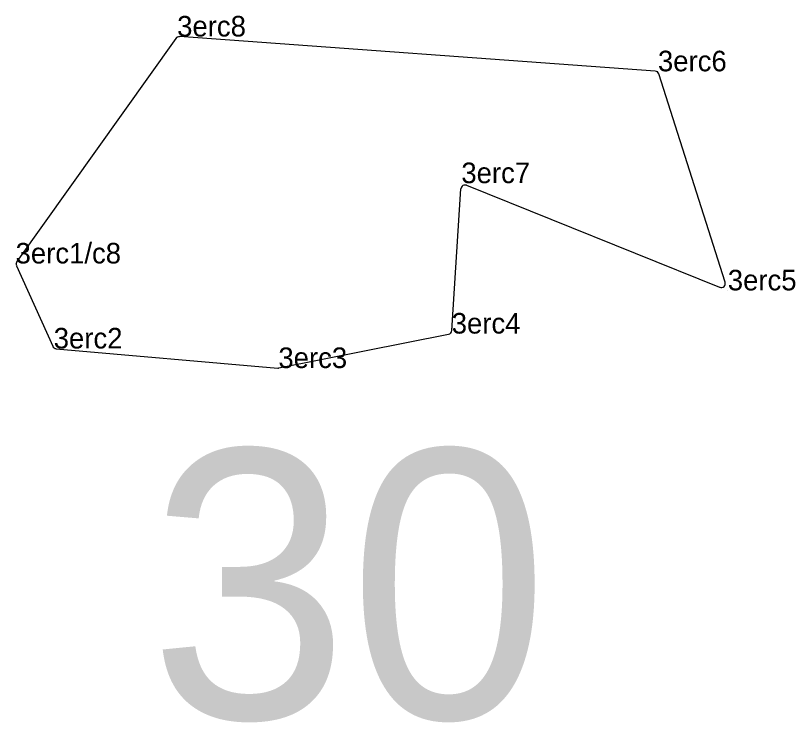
# Model space of a CAD drawing. Extents: x 2072529 to 2268796, y 436423 to 470406.
# Drawn here: x 2095359.3 to 2095549, y 459073.1 to 459244.9 of the extents above; entities that cross this region are included whole.
import ezdxf

# ---------------------------------------------------------------- set-up
doc = ezdxf.new("R2010")
doc.units = 0
for name, color, linetype in [('Default', 7, 'Continuous'), ('Exist Hydro Jurisdictional Stream or Body of Water NEU Mitigable', 7, 'Continuous'), ('Exist Hydro Jurisdictional Stream or Body of Water NEU Mitigable Cogo Comment', 7, 'Continuous'), ('Old_Level_20', 7, 'Continuous')]:
    doc.layers.add(name, color=color, linetype=linetype)

msp = doc.modelspace()

# ---------------------------------------------------------------- linework, layer by layer
at = {"layer": 'Exist Hydro Jurisdictional Stream or Body of Water NEU Mitigable'}
for p, q in [((2095398.3, 459239.33), (2095359.67, 459185.09)), ((2095514.88, 459231.38), (2095399.19, 459239.75)), ((2095531.89, 459180.12), (2095515.76, 459230.69)), ((2095465.45, 459168.37), (2095467.65, 459202.77)), ((2095469.02, 459203.63), (2095530.56, 459178.89)), ((2095359.58, 459184.1), (2095368.37, 459164.52)), ((2095423.39, 459159.24), (2095464.64, 459167.45)), ((2095369.2, 459163.93), (2095423.11, 459159.23))]:
    msp.add_line(p, q, dxfattribs=at)
for centre, start, end in [((2095399.12, 459238.75), 85.862, 144.5405), ((2095514.81, 459230.38), 17.6912, 85.862), ((2095468.65, 459202.7), 68.0958, 176.3392), ((2095360.49, 459184.51), 144.5405, 204.1776), ((2095530.94, 459179.81), 248.0958, 17.6912), ((2095464.45, 459168.43), 281.2558, 356.3392), ((2095369.28, 459164.93), 204.1776, 265.0171), ((2095423.2, 459160.22), 265.0171, 281.2558)]:
    msp.add_arc(centre, 1, start, end, dxfattribs=at)
at = {"layer": 'Old_Level_20'}
for p, q in [((2095398.63, 459239.79), (2095398.63, 459239.79)), ((2095515.55, 459231.33), (2095515.55, 459231.33)), ((2095467.74, 459204.15), (2095467.74, 459204.15)), ((2095359.34, 459184.63), (2095359.34, 459184.63)), ((2095532.54, 459178.09), (2095532.54, 459178.09)), ((2095465.4, 459167.6), (2095465.4, 459167.6)), ((2095368.61, 459163.98), (2095368.61, 459163.98)), ((2095423.25, 459159.22), (2095423.25, 459159.22))]:
    msp.add_line(p, q, dxfattribs=at)

# ---------------------------------------------------------------- texts
at = {"layer": 'Default'}
msp.add_text('30', height=65.34, dxfattribs=at).set_placement((2095391.79, 459074.04))
at = {"layer": 'Exist Hydro Jurisdictional Stream or Body of Water NEU Mitigable Cogo Comment'}
for s, p in [('3erc8', (2095398.63, 459239.79)), ('3erc6', (2095515.55, 459231.33)), ('3erc7', (2095467.74, 459204.15)), ('3erc1/c8', (2095359.34, 459184.63)), ('3erc5', (2095532.54, 459178.09)), ('3erc4', (2095465.4, 459167.6)), ('3erc2', (2095368.61, 459163.98)), ('3erc3', (2095423.25, 459159.22))]:
    msp.add_text(s, height=5, dxfattribs=at).set_placement(p)

doc.saveas('drawing.dxf')
